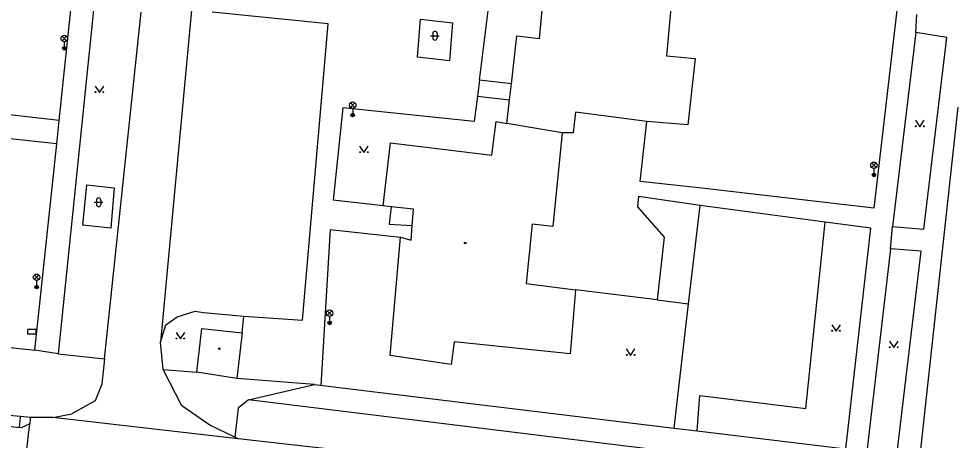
# Model space of a CAD drawing. Extents: x -595546 to -593986, y -1160845 to -1159202.
# Drawn here: x -594337.3 to -594229.1, y -1159724.2 to -1159675.5 of the extents above; entities that cross this region are included whole.
import ezdxf

# ---------------------------------------------------------------- set-up
doc = ezdxf.new("R2010")
doc.units = 0
for name, color, linetype in [('Level 24', 7, 'Continuous'), ('Level 33', 7, 'Continuous'), ('Level 36', 7, 'Continuous'), ('Level 39', 7, 'Continuous'), ('Specificka linie pasportu komunikaci', 7, 'Continuous'), ('TM - budovy zdene_ betonove - VP', 7, 'Continuous'), ('TM - chodniky - VP', 7, 'Continuous'), ('TM - komunikace - VP', 7, 'Continuous'), ('TM - rozhrani ploch obecne - VP', 7, 'Continuous')]:
    doc.layers.add(name, color=color, linetype=linetype)

msp = doc.modelspace()

# ---------------------------------------------------------------- linework, layer by layer
at = {"layer": 'Level 24'}
msp.add_lwpolyline([(-594336.27, -1159711.89), (-594335.27, -1159711.89), (-594335.27, -1159711.39), (-594336.27, -1159711.39)], close=True, dxfattribs=at)
at = {"layer": 'Level 33'}
for p, q in [((-594332.28, -1159678.09), (-594331.75, -1159677.56)), ((-594332.28, -1159677.56), (-594331.75, -1159678.09)), ((-594332.02, -1159678.2), (-594332.02, -1159678.95)), ((-594299.03, -1159685.79), (-594298.5, -1159685.26)), ((-594299.03, -1159685.26), (-594298.5, -1159685.79)), ((-594298.76, -1159685.9), (-594298.76, -1159686.65)), ((-594238.91, -1159692.71), (-594238.38, -1159692.18)), ((-594238.91, -1159692.18), (-594238.38, -1159692.71)), ((-594238.64, -1159692.82), (-594238.64, -1159693.57)), ((-594335.48, -1159705.64), (-594334.95, -1159705.11)), ((-594335.48, -1159705.11), (-594334.95, -1159705.64)), ((-594335.21, -1159705.75), (-594335.21, -1159706.5)), ((-594301.69, -1159709.79), (-594301.16, -1159709.26)), ((-594301.69, -1159709.26), (-594301.16, -1159709.79)), ((-594301.42, -1159709.9), (-594301.42, -1159710.65))]:
    msp.add_line(p, q, dxfattribs=at)
for centre, radius in [((-594332.02, -1159677.82), 0.375), ((-594332.02, -1159678.95), 0.2), ((-594332.02, -1159678.95), 0.145), ((-594332.02, -1159678.95), 0.0876), ((-594298.76, -1159685.52), 0.375), ((-594298.76, -1159686.65), 0.2), ((-594298.76, -1159686.65), 0.145), ((-594298.76, -1159686.65), 0.0876), ((-594238.64, -1159692.45), 0.375), ((-594238.64, -1159693.57), 0.2), ((-594238.64, -1159693.57), 0.145), ((-594238.64, -1159693.57), 0.0876), ((-594335.21, -1159705.38), 0.375), ((-594335.21, -1159706.5), 0.2), ((-594335.21, -1159706.5), 0.145), ((-594335.21, -1159706.5), 0.0876), ((-594301.42, -1159709.52), 0.375), ((-594301.42, -1159710.65), 0.2), ((-594301.42, -1159710.65), 0.145), ((-594301.42, -1159710.65), 0.0876)]:
    msp.add_circle(centre, radius, dxfattribs=at)
at = {"layer": 'Level 36'}
for p, q in [((-594289.77, -1159677.49), (-594288.77, -1159677.49)), ((-594289.52, -1159677.24), (-594289.52, -1159677.74)), ((-594289.02, -1159677.24), (-594289.02, -1159677.74)), ((-594328.56, -1159696.71), (-594327.56, -1159696.71)), ((-594328.31, -1159696.46), (-594328.31, -1159696.96)), ((-594327.81, -1159696.46), (-594327.81, -1159696.96))]:
    msp.add_line(p, q, dxfattribs=at)
for points in [[(-594328.47, -1159683.3), (-594327.97, -1159684.05), (-594327.47, -1159683.3)], [(-594233.85, -1159687.25), (-594233.35, -1159688), (-594232.85, -1159687.25)], [(-594297.96, -1159690.23), (-594297.46, -1159690.98), (-594296.96, -1159690.23)], [(-594243.51, -1159710.85), (-594243.01, -1159711.6), (-594242.51, -1159710.85)], [(-594319.13, -1159711.74), (-594318.63, -1159712.49), (-594318.13, -1159711.74)], [(-594267.2, -1159713.64), (-594266.7, -1159714.39), (-594266.2, -1159713.64)], [(-594236.85, -1159712.74), (-594236.35, -1159713.49), (-594235.85, -1159712.74)]]:
    msp.add_lwpolyline(points, dxfattribs=at)
for centre in [(-594328.42, -1159684), (-594327.52, -1159684), (-594233.8, -1159687.95), (-594232.9, -1159687.95), (-594297.91, -1159690.93), (-594297.01, -1159690.93), (-594243.46, -1159711.55), (-594242.56, -1159711.55), (-594319.08, -1159712.44), (-594318.18, -1159712.44), (-594236.8, -1159713.44), (-594235.9, -1159713.44), (-594267.15, -1159714.34), (-594266.25, -1159714.34)]:
    msp.add_circle(centre, 0.05, dxfattribs=at)
for centre, start, end in [((-594289.27, -1159677.24), 0, 180), ((-594289.27, -1159677.74), 180, 0), ((-594328.06, -1159696.46), 0, 180), ((-594328.06, -1159696.96), 180, 0)]:
    msp.add_arc(centre, 0.25, start, end, dxfattribs=at)
at = {"layer": 'Level 39'}
for centre, radius in [((-594285.78, -1159701.42), 0.09), ((-594285.78, -1159701.42), 0.0398), ((-594314.13, -1159713.62), 0.09), ((-594314.13, -1159713.62), 0.0398)]:
    msp.add_circle(centre, radius, dxfattribs=at)
at = {"layer": 'Specificka linie pasportu komunikaci'}
for points in [[(-594317.26, -1159673.75), (-594320.94, -1159712.85)], [(-594233.8, -1159677.13), (-594233.7, -1159675.06)], [(-594332.89, -1159689.99), (-594332.6, -1159687.28)], [(-594236.73, -1159702.1), (-594236.49, -1159699.5)], [(-594332.73, -1159714.22), (-594335.42, -1159713.79)], [(-594303.17, -1159717.77), (-594312.11, -1159717.05)], [(-594310.78, -1159719.54), (-594303.17, -1159717.77)], [(-594333.34, -1159721.58), (-594331.16, -1159721.15)], [(-594340.8, -1159722.31), (-594337.19, -1159722.72)], [(-594337.19, -1159722.72), (-594337.08, -1159721.56), (-594337.07, -1159721.44)], [(-594336.01, -1159722.28), (-594337.01, -1159722.74), (-594337.19, -1159722.72)], [(-594336.55, -1159726.96), (-594336.19, -1159723.87), (-594336.01, -1159722.28)], [(-594335.92, -1159721.56), (-594335.94, -1159721.69), (-594336.01, -1159722.28)], [(-594333.34, -1159721.58), (-594335.75, -1159721.58)], [(-594311.95, -1159724.02), (-594333.34, -1159721.58)], [(-594261.68, -1159722.79), (-594259.03, -1159723.11)]]:
    msp.add_lwpolyline(points, dxfattribs=at)
at = {"layer": 'TM - budovy zdene_ betonove - VP'}
for points in [[(-594261.24, -1159665.38), (-594262.58, -1159679.81)], [(-594277.2, -1159677.8), (-594276.56, -1159670.83)], [(-594280.45, -1159683.05), (-594279.83, -1159677.5)], [(-594279.83, -1159677.5), (-594277.2, -1159677.8)], [(-594262.58, -1159679.81), (-594259.27, -1159680.13)], [(-594259.27, -1159680.13), (-594260.12, -1159687.78)], [(-594280.66, -1159684.9), (-594280.45, -1159683.05)], [(-594280.97, -1159687.61), (-594280.66, -1159684.9)], [(-594273.07, -1159686.33), (-594273.33, -1159688.72)], [(-594264.82, -1159687.4), (-594273.07, -1159686.33)], [(-594282.7, -1159691.28), (-594282.21, -1159687.39)], [(-594282.21, -1159687.39), (-594280.97, -1159687.61)], [(-594274.6, -1159688.71), (-594280.97, -1159687.61)], [(-594260.12, -1159687.78), (-594264.82, -1159687.4)], [(-594274.6, -1159688.71), (-594275.67, -1159699.51)], [(-594273.33, -1159688.72), (-594274.6, -1159688.71)], [(-594295.26, -1159697.13), (-594294.38, -1159689.85)], [(-594294.38, -1159689.85), (-594282.7, -1159691.28)], [(-594294.33, -1159697.23), (-594295.26, -1159697.13)], [(-594291.76, -1159697.52), (-594294.33, -1159697.23)], [(-594291.9, -1159699.41), (-594291.76, -1159697.52)], [(-594292.02, -1159701.09), (-594291.9, -1159699.41)], [(-594278.04, -1159699.24), (-594278.74, -1159706.11)], [(-594275.67, -1159699.51), (-594278.04, -1159699.24)], [(-594294.43, -1159714.39), (-594293.25, -1159700.75)], [(-594293.25, -1159700.75), (-594292.02, -1159701.09)], [(-594278.74, -1159706.11), (-594273.06, -1159706.81)], [(-594273.06, -1159706.81), (-594273.69, -1159714.22)], [(-594316.72, -1159716.32), (-594316.16, -1159711.28)], [(-594316.16, -1159711.28), (-594311.52, -1159711.8)], [(-594311.52, -1159711.8), (-594312.11, -1159717.05)], [(-594287.04, -1159712.81), (-594287.4, -1159715.45)], [(-594273.69, -1159714.22), (-594287.04, -1159712.81)], [(-594287.4, -1159715.45), (-594294.43, -1159714.39)], [(-594312.11, -1159717.05), (-594316.72, -1159716.32)]]:
    msp.add_lwpolyline(points, dxfattribs=at)
at = {"layer": 'TM - chodniky - VP'}
for points in [[(-594232.86, -1159647.4), (-594238.66, -1159697.4)], [(-594332.6, -1159687.28), (-594331.02, -1159672.27)], [(-594328.61, -1159674.15), (-594332.73, -1159714.22)], [(-594284.15, -1159682.64), (-594283.1, -1159674.32)], [(-594291.28, -1159679.97), (-594290.93, -1159675.59)], [(-594290.93, -1159675.59), (-594287.23, -1159676.01)], [(-594287.23, -1159676.01), (-594287.59, -1159680.38)], [(-594233.8, -1159677.13), (-594236.49, -1159699.5)], [(-594230.25, -1159677.72), (-594233.8, -1159677.13)], [(-594232.89, -1159699.83), (-594230.25, -1159677.72)], [(-594287.59, -1159680.38), (-594291.28, -1159679.97)], [(-594280.45, -1159683.05), (-594284.15, -1159682.64)], [(-594284.38, -1159684.48), (-594284.74, -1159687.38)], [(-594284.38, -1159684.48), (-594280.66, -1159684.9)], [(-594332.6, -1159687.28), (-594349.83, -1159685.32)], [(-594299.91, -1159685.82), (-594301, -1159696.49)], [(-594284.74, -1159687.38), (-594299.91, -1159685.82)], [(-594228.98, -1159685.76), (-594233.82, -1159730.17)], [(-594265.6, -1159694.33), (-594264.82, -1159687.4)], [(-594332.89, -1159689.99), (-594350.15, -1159688.14)], [(-594335.42, -1159713.79), (-594332.89, -1159689.99)], [(-594258.47, -1159695.09), (-594265.6, -1159694.33)], [(-594238.66, -1159697.4), (-594258.47, -1159695.09)], [(-594265.78, -1159696.06), (-594265.91, -1159697.24)], [(-594258.69, -1159697.11), (-594265.78, -1159696.06)], [(-594295.26, -1159697.13), (-594301, -1159696.49)], [(-594265.91, -1159697.24), (-594262.83, -1159700.73)], [(-594260.01, -1159708.44), (-594258.69, -1159697.11)], [(-594244.25, -1159699), (-594258.69, -1159697.11)], [(-594246.51, -1159720.52), (-594244.25, -1159699)], [(-594238.98, -1159699.69), (-594244.25, -1159699)], [(-594236.49, -1159699.5), (-594232.89, -1159699.83)], [(-594301.34, -1159699.85), (-594302.42, -1159717.87)], [(-594301.34, -1159699.85), (-594293.25, -1159700.75)], [(-594262.83, -1159700.73), (-594263.63, -1159707.99)], [(-594241.88, -1159725.18), (-594238.98, -1159699.69)], [(-594236.73, -1159702.1), (-594239.44, -1159725.49)], [(-594233.19, -1159702.35), (-594236.73, -1159702.1)], [(-594236.01, -1159725.9), (-594233.19, -1159702.35)], [(-594263.63, -1159707.99), (-594273.06, -1159706.81)], [(-594261.68, -1159722.79), (-594260.01, -1159708.44)], [(-594311.52, -1159711.8), (-594311.31, -1159709.88)], [(-594359.92, -1159711.13), (-594335.42, -1159713.79)], [(-594332.73, -1159714.22), (-594327.39, -1159714.81)], [(-594320.63, -1159716.02), (-594316.72, -1159716.32)], [(-594303.17, -1159717.77), (-594261.68, -1159722.79)], [(-594259.03, -1159723.11), (-594258.71, -1159719.03)], [(-594258.71, -1159719.03), (-594246.51, -1159720.52)], [(-594310.78, -1159719.54), (-594311.96, -1159720.47)], [(-594242.19, -1159727.96), (-594310.78, -1159719.54)], [(-594311.96, -1159720.47), (-594312.37, -1159723.82)], [(-594259.03, -1159723.11), (-594241.88, -1159725.18)]]:
    msp.add_lwpolyline(points, dxfattribs=at)
at = {"layer": 'TM - komunikace - VP'}
for points in [[(-594327.39, -1159714.81), (-594323.17, -1159674.77)], [(-594301.57, -1159676.13), (-594314.95, -1159674.78)], [(-594304.55, -1159710.33), (-594301.57, -1159676.13)], [(-594319, -1159709.93), (-594316.93, -1159709.3)], [(-594316.93, -1159709.3), (-594315.95, -1159709.43)], [(-594320.31, -1159710.85), (-594319, -1159709.93)], [(-594315.95, -1159709.43), (-594311.31, -1159709.88)], [(-594311.31, -1159709.88), (-594304.55, -1159710.33)], [(-594320.94, -1159712.85), (-594320.31, -1159710.85)], [(-594320.63, -1159716.02), (-594320.94, -1159712.85)], [(-594327.39, -1159714.81), (-594327.71, -1159717.72)], [(-594318.48, -1159720.21), (-594320.63, -1159716.02)], [(-594327.71, -1159717.72), (-594328.45, -1159719.65)], [(-594328.45, -1159719.65), (-594331.16, -1159721.15)], [(-594337.07, -1159721.44), (-594340.66, -1159721.12)], [(-594315.25, -1159722.45), (-594318.48, -1159720.21)], [(-594335.92, -1159721.56), (-594337.07, -1159721.44)], [(-594335.75, -1159721.58), (-594335.92, -1159721.56)], [(-594312.37, -1159723.82), (-594315.25, -1159722.45)], [(-594311.95, -1159724.02), (-594312.37, -1159723.82)], [(-594242.69, -1159731.85), (-594311.95, -1159724.02)]]:
    msp.add_lwpolyline(points, dxfattribs=at)
at = {"layer": 'TM - rozhrani ploch obecne - VP'}
for points in [[(-594284.15, -1159682.64), (-594284.38, -1159684.48)], [(-594329.87, -1159699.35), (-594329.43, -1159694.72)], [(-594329.43, -1159694.72), (-594326.26, -1159695.07)], [(-594326.26, -1159695.07), (-594326.64, -1159699.71)], [(-594294.33, -1159697.23), (-594294.55, -1159699.23), (-594291.9, -1159699.41)], [(-594326.64, -1159699.71), (-594329.87, -1159699.35)], [(-594263.63, -1159707.99), (-594260.01, -1159708.44)]]:
    msp.add_lwpolyline(points, dxfattribs=at)

doc.saveas('drawing.dxf')
